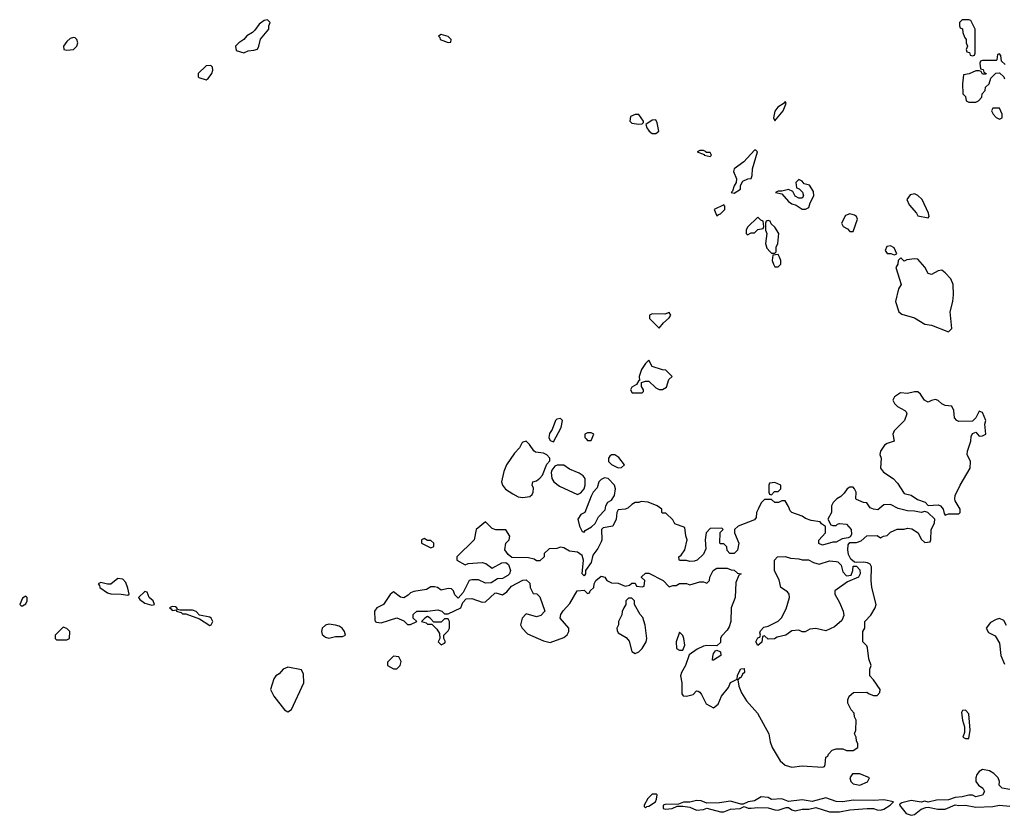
# Model space of a CAD drawing. Header units: inches. Extents: x 2701323 to 2964515, y 494916 to 722124.
# Tile 509 of 656: x 2890694 to 2896478, y 652331 to 657006. Entities that reach past the tile are written whole.
import ezdxf

# ---------------------------------------------------------------- set-up
doc = ezdxf.new("R2010")
doc.units = ezdxf.units.IN
doc.header["$MEASUREMENT"] = 0
doc.layers.add('C8695', color=7, linetype='Continuous')

msp = doc.modelspace()

# ---------------------------------------------------------------- linework, layer by layer
at = {"layer": 'C8695', "color": 2, "elevation": 2}
for points in [[(2892150, 657006), (2892130, 657002), (2892099.8, 656980.2), (2892075.9, 656944.1), (2892061, 656930), (2892028, 656912), (2892010, 656888.7), (2891982, 656870), (2891962, 656850), (2891964.7, 656824.7), (2892010, 656812), (2892036.4, 656823.6), (2892070, 656826), (2892090, 656832), (2892099, 656850), (2892109.1, 656890.9), (2892158, 656950), (2892158, 656970), (2892166, 656990)], [(2896270, 657006), (2896230, 657006), (2896214, 656990), (2896214, 656970), (2896218, 656958), (2896232.7, 656952.7), (2896234, 656930), (2896243.6, 656903.6), (2896254, 656890), (2896254, 656870), (2896262, 656850), (2896254, 656830), (2896258, 656818), (2896272.7, 656812.7), (2896278, 656798), (2896290, 656794), (2896302, 656798), (2896306, 656810), (2896306, 656950), (2896282, 657002)], [(2891010, 656902), (2890990, 656895.3), (2890970, 656878), (2890952, 656850), (2890954, 656830), (2890970, 656826), (2891010, 656831.3), (2891028.7, 656850), (2891035.3, 656870), (2891028.8, 656888.9), (2891019, 656899)], [(2893170, 656918), (2893154, 656910), (2893162, 656902), (2893164.7, 656890), (2893210, 656872), (2893226, 656874), (2893228, 656890), (2893210, 656908)], [(2891816.4, 656736.4), (2891790, 656735.3), (2891742, 656690), (2891742, 656670), (2891746, 656666), (2891790, 656652), (2891800.4, 656659.6), (2891822, 656690), (2891828, 656710), (2891827.3, 656727.3)], [(2895190, 656526), (2895184.7, 656515.3), (2895148.3, 656491.7), (2895130, 656468), (2895121, 656430), (2895130, 656412), (2895179, 656470), (2895195.3, 656510), (2895196.4, 656516.4)], [(2896450, 656486), (2896410, 656486), (2896402, 656470), (2896412, 656450), (2896430, 656432), (2896450, 656422), (2896466, 656430), (2896466, 656450)], [(2894310, 656448.7), (2894282, 656438), (2894278, 656410), (2894290, 656398), (2894330, 656391.3), (2894350, 656394), (2894358, 656402), (2894358, 656410), (2894330, 656448)], [(2894430, 656418), (2894410, 656415.3), (2894372, 656390), (2894378, 656370), (2894392, 656350), (2894410, 656338), (2894430, 656338), (2894448, 656350), (2894439.3, 656399.3)], [(2894710, 656238), (2894690, 656238), (2894674, 656230), (2894714, 656214), (2894714, 656210), (2894750, 656202), (2894758, 656210), (2894750, 656226), (2894726, 656226), (2894726, 656230)], [(2895019, 656239), (2895010, 656239), (2894947.7, 656170), (2894890.8, 656129.2), (2894887.1, 656112.9), (2894904, 656070), (2894902.8, 656050), (2894891.3, 656030), (2894882, 655998), (2894874, 655990), (2894890, 655986), (2894928.7, 656010), (2894928.7, 656031.3), (2894942.7, 656057.3), (2894971, 656071), (2894990, 656072), (2894997.2, 656090), (2894998, 656130), (2895028, 656230)], [(2895270, 656066), (2895254, 656050), (2895258, 656018), (2895272.7, 656012.7), (2895292, 655992), (2895298, 655970), (2895290, 655958), (2895270, 655958), (2895250, 655968), (2895236.4, 655996.4), (2895210, 656008), (2895170, 655998), (2895150, 655998), (2895134, 655990), (2895170, 655982), (2895210, 655938), (2895230, 655924.7), (2895256, 655916), (2895290, 655892), (2895310, 655892), (2895330, 655902), (2895338, 655930), (2895358, 655970), (2895356.4, 655996.4), (2895334, 656034), (2895302, 656042), (2895290, 656058)], [(2895950, 655982.7), (2895924, 655976), (2895904.7, 655950), (2895918, 655918), (2895962, 655870), (2895970, 655854), (2896030, 655841), (2896037.2, 655850), (2896032.7, 655870), (2895995.1, 655950), (2895970, 655972.7)], [(2894830, 655918), (2894774, 655890), (2894790, 655854), (2894798, 655862), (2894810, 655864.7), (2894835.3, 655890), (2894835.3, 655910)], [(2895030, 655846), (2894970, 655786), (2894962, 655770), (2894962, 655750), (2894970, 655742), (2894990, 655754), (2895010, 655754), (2895030, 655774), (2895062, 655778), (2895066, 655790), (2895062, 655822), (2895047.3, 655827.3)], [(2895090, 655826), (2895078, 655822), (2895074, 655810), (2895074, 655770), (2895082, 655750), (2895074, 655690), (2895083.6, 655663.6), (2895102, 655642), (2895110, 655634), (2895130, 655634), (2895138, 655642), (2895138, 655670), (2895148, 655690), (2895154, 655750), (2895130, 655786), (2895107.3, 655807.3), (2895102, 655822)], [(2895570, 655865.2), (2895545.2, 655854.8), (2895522, 655810), (2895532, 655790), (2895557.3, 655777.3), (2895570, 655762), (2895590, 655762), (2895614.6, 655834.6), (2895608.7, 655850), (2895598, 655858)], [(2895810, 655678), (2895787.1, 655672.9), (2895778, 655650), (2895790, 655632), (2895812, 655632), (2895830, 655624.7), (2895846, 655630), (2895830, 655666)], [(2895150, 655626), (2895118, 655622), (2895114, 655590), (2895122, 655570), (2895130, 655554), (2895150, 655554), (2895166, 655570), (2895166, 655590), (2895158, 655610)], [(2895870, 655606), (2895854, 655590), (2895852, 655570), (2895841, 655550), (2895871.3, 655450), (2895855.3, 655424.7), (2895838, 655350), (2895858, 655290), (2895875.3, 655275.3), (2895950, 655254.8), (2896010, 655216), (2896050, 655210.8), (2896150, 655171.3), (2896168.8, 655191.1), (2896160.7, 655290), (2896175.1, 655350), (2896178.7, 655390), (2896176.9, 655450), (2896162.7, 655482.7), (2896130, 655519), (2896110, 655534), (2896090, 655529.4), (2896050, 655509.3), (2896030, 655514), (2896011.6, 655551.6), (2895970, 655599), (2895950, 655601.2), (2895906, 655594), (2895890, 655586)], [(2894510, 655286), (2894483.6, 655276.4), (2894410, 655278), (2894394, 655270), (2894394, 655250), (2894450, 655194), (2894475.3, 655224.7), (2894510, 655254), (2894518, 655270)], [(2894390, 655006), (2894370, 654986), (2894346, 654950), (2894332, 654910), (2894334, 654886), (2894330, 654886), (2894318, 654862), (2894290, 654846), (2894282, 654830), (2894292.7, 654812.7), (2894350, 654814), (2894358, 654822), (2894358, 654830), (2894346, 654850), (2894346, 654874), (2894370, 654882), (2894390, 654882), (2894430, 654842), (2894450, 654832), (2894470, 654832), (2894493.6, 654846.4), (2894508, 654892), (2894526, 654910), (2894490, 654946), (2894470, 654948), (2894410, 654968)], [(2895970, 654819), (2895950, 654819), (2895910, 654809), (2895867.1, 654812.9), (2895832, 654790), (2895822, 654770), (2895832, 654750), (2895850, 654732), (2895894, 654710), (2895902, 654702), (2895904.7, 654690), (2895890.8, 654650), (2895830.6, 654589.4), (2895822.8, 654570), (2895830.4, 654529.6), (2895790, 654515.3), (2895774.8, 654505.2), (2895751, 654470), (2895746, 654450), (2895754.8, 654430), (2895750.8, 654370), (2895767.5, 654347.5), (2895824.7, 654310), (2895850, 654282), (2895890, 654222), (2895930, 654212), (2895967.1, 654187.1), (2896012, 654170), (2896030, 654152), (2896090, 654156), (2896102, 654150), (2896118, 654130), (2896123.6, 654103.6), (2896130, 654094), (2896150, 654102), (2896210, 654102), (2896218, 654110), (2896218, 654130), (2896190, 654178), (2896186.6, 654190), (2896189.4, 654209.4), (2896218.7, 654270), (2896278, 654370), (2896279.6, 654410), (2896259.6, 654450), (2896261.6, 654470), (2896280.7, 654530), (2896283.2, 654556.8), (2896290, 654574), (2896310, 654582), (2896330, 654558), (2896350, 654560.7), (2896368.7, 654570), (2896364, 654630), (2896369, 654650), (2896350, 654698), (2896330, 654706), (2896310, 654666), (2896290, 654646), (2896210, 654644), (2896198, 654650), (2896185.6, 654665.6), (2896182, 654710), (2896170, 654735.3), (2896130, 654738), (2896110, 654748.7), (2896090, 654768.7), (2896073.6, 654773.6), (2896050, 654769), (2896030, 654759), (2896022, 654762), (2896009.2, 654769.2), (2895985.6, 654805.6)], [(2893870, 654662), (2893850, 654659), (2893841, 654650), (2893822, 654598), (2893805.4, 654574.6), (2893802, 654550), (2893810, 654534), (2893830, 654526), (2893875.1, 654610), (2893882, 654650)], [(2894050, 654578), (2894030, 654578), (2894014, 654570), (2894014, 654550), (2894022, 654542), (2894030, 654534), (2894050, 654534), (2894066, 654570)], [(2893670, 654529), (2893650, 654524), (2893643.4, 654516.6), (2893630.6, 654489.4), (2893600.9, 654459.1), (2893554, 654390), (2893537.3, 654350), (2893524, 654290), (2893531, 654270), (2893547.7, 654247.7), (2893590, 654218.8), (2893623, 654203), (2893650, 654197.3), (2893690, 654204), (2893703.7, 654216.3), (2893709.3, 654230), (2893712.5, 654252.5), (2893704, 654270), (2893708.7, 654290), (2893730, 654296), (2893750, 654311), (2893765.2, 654330), (2893790, 654394), (2893807.3, 654412.7), (2893808, 654430), (2893790, 654448), (2893770, 654458), (2893724.7, 654464.7), (2893713.2, 654473.2), (2893689, 654510)], [(2894190, 654448.7), (2894170, 654448), (2894159.6, 654440.4), (2894152, 654430), (2894152, 654410), (2894170, 654392), (2894210, 654372), (2894230, 654374), (2894246, 654390), (2894212.9, 654432.9)], [(2893851.2, 654388.9), (2893838, 654382), (2893820.7, 654359.3), (2893815.3, 654344.7), (2893819.1, 654310), (2893830.8, 654290), (2893865.1, 654265.1), (2893970, 654216), (2893990, 654224.7), (2894009, 654250), (2894015.3, 654270), (2894015.3, 654310), (2894004.7, 654324.7), (2893980.2, 654340.2), (2893924.1, 654364.1), (2893890, 654388.7)], [(2895590, 654258), (2895570, 654258), (2895554, 654250), (2895536.9, 654223.1), (2895516.9, 654203.1), (2895494, 654190), (2895471.6, 654168.4), (2895462, 654150), (2895462, 654110), (2895442, 654070), (2895458, 654038), (2895470, 654034), (2895490, 654034), (2895498, 654042), (2895510, 654044.7), (2895550, 654042), (2895578, 654010), (2895579.6, 653980.4), (2895572.7, 653967.3), (2895559.6, 653960.4), (2895525.4, 653954.6), (2895490, 653935.3), (2895470, 653935.3), (2895410, 653918), (2895387.3, 653927.3), (2895387.3, 653947.3), (2895428, 653990), (2895427.3, 654027.3), (2895403.1, 654043.1), (2895395.3, 654055.3), (2895343.1, 654063.1), (2895310, 654075.3), (2895290, 654088.7), (2895229.1, 654109.1), (2895219, 654119), (2895210, 654146), (2895190, 654178), (2895170, 654178), (2895151.2, 654168.9), (2895130, 654168), (2895110, 654186), (2895070, 654186), (2895050, 654166), (2895032, 654130), (2895022, 654110), (2895019.6, 654080.4), (2895010, 654066), (2894914, 654030), (2894892, 654010), (2894892, 653990), (2894918, 653930), (2894911, 653889), (2894891.2, 653868.9), (2894866, 653870), (2894850, 653886), (2894847.3, 653907.3), (2894838, 653918), (2894830, 653926), (2894810, 653926), (2894806, 653930), (2894808, 653992), (2894826, 654010), (2894818, 654018), (2894750, 654015.3), (2894726, 653990), (2894721, 653950), (2894723.6, 653896.4), (2894710, 653866), (2894674, 653830), (2894656.9, 653823.1), (2894630, 653822), (2894610, 653828), (2894570, 653828), (2894567.3, 653832.7), (2894566, 653850), (2894580.4, 653859.6), (2894602, 653890), (2894615.3, 653950), (2894607.3, 653972.7), (2894602, 654022), (2894543.1, 654043.1), (2894530, 654066), (2894490, 654106), (2894470, 654106), (2894466, 654110), (2894466, 654130), (2894438, 654150), (2894386, 654170), (2894345.4, 654174.6), (2894330, 654168), (2894310, 654168), (2894290, 654158), (2894265.4, 654134.6), (2894251.2, 654128.9), (2894210, 654126), (2894202, 654110), (2894198, 654070), (2894178, 654030), (2894120.7, 654019.3), (2894111.3, 654010), (2894113.4, 653950), (2894110, 653938), (2894090, 653899), (2894061.1, 653858.9), (2894050, 653815.3), (2894018, 653770), (2894018, 653750), (2894010, 653738), (2893998, 653750), (2894006.6, 653830), (2893997.6, 653857.6), (2893970, 653876), (2893922.7, 653882.7), (2893890, 653902), (2893870, 653906), (2893850, 653898), (2893803.6, 653896.4), (2893774, 653870), (2893774, 653850), (2893750, 653826), (2893730, 653826), (2893716.4, 653836.4), (2893683.1, 653843.1), (2893585.6, 653845.6), (2893562.9, 653862.9), (2893543.7, 653890), (2893549.2, 653930), (2893568.7, 653950), (2893574, 653970), (2893550, 654008), (2893490, 654008.7), (2893470, 654015.3), (2893430, 654055.3), (2893376, 654010), (2893364, 653950), (2893262, 653850), (2893262, 653830), (2893310, 653802), (2893329.1, 653810.9), (2893410, 653816), (2893432, 653810), (2893470, 653782), (2893525.4, 653814.6), (2893550, 653816), (2893564.5, 653804.5), (2893577.3, 653770), (2893571.3, 653750), (2893560.7, 653739.3), (2893530, 653722.7), (2893499.8, 653720.2), (2893463.6, 653696.4), (2893430, 653695.3), (2893390, 653714), (2893350, 653715.3), (2893334, 653710), (2893299.8, 653640.2), (2893270, 653606), (2893250, 653626), (2893242, 653650), (2893230, 653662), (2893210, 653662.7), (2893170, 653654), (2893148.7, 653668.7), (2893130, 653674), (2893110, 653674), (2893082.8, 653657.2), (2893010, 653645.2), (2892990, 653637.2), (2892976.7, 653623.3), (2892950, 653609.3), (2892930, 653612.3), (2892890, 653644), (2892870, 653629), (2892830.7, 653569.3), (2892792, 653550), (2892778, 653530), (2892779.6, 653479.6), (2892782, 653470), (2892790, 653464.7), (2892818, 653462), (2892910, 653491.3), (2892950, 653474), (2892972.7, 653452.7), (2892990, 653452), (2893026, 653470), (2893006, 653490), (2893006, 653510), (2893026, 653530), (2893090, 653531), (2893150, 653538), (2893174, 653530), (2893190, 653514), (2893210, 653514), (2893286, 653550), (2893298, 653582), (2893316.4, 653603.6), (2893350, 653604), (2893410, 653582.8), (2893430, 653586), (2893484.7, 653635.3), (2893490, 653638), (2893530, 653626.8), (2893556.2, 653643.8), (2893582.7, 653677.3), (2893650, 653712), (2893670, 653714), (2893690, 653694), (2893692, 653670), (2893710, 653634), (2893732.7, 653632.7), (2893750, 653614), (2893778.8, 653530), (2893755.6, 653504.4), (2893730, 653496), (2893670, 653514), (2893646, 653490), (2893636, 653450), (2893646, 653430), (2893677.5, 653397.5), (2893770, 653355.5), (2893810, 653345.5), (2893890, 653374.8), (2893909.4, 653390.6), (2893919, 653410), (2893919, 653430), (2893869.2, 653490), (2893873.2, 653510), (2893887.2, 653532.8), (2893925.6, 653574.4), (2893968, 653650), (2894010, 653654), (2894030, 653634), (2894042, 653638), (2894046, 653650), (2894066, 653670), (2894068, 653690), (2894078, 653710), (2894110, 653736), (2894130.8, 653730.8), (2894142, 653710), (2894170, 653696), (2894210, 653694.8), (2894250, 653678), (2894276.4, 653683.6), (2894290, 653694), (2894310, 653694), (2894318, 653678), (2894350, 653674), (2894362, 653678), (2894366, 653710), (2894347.3, 653727.3), (2894347.3, 653732.7), (2894370, 653754), (2894390, 653754), (2894474, 653710), (2894510, 653674), (2894530, 653682), (2894550, 653682), (2894570, 653692), (2894610, 653692), (2894630, 653684.7), (2894690, 653702), (2894710, 653702), (2894730, 653694), (2894746, 653710), (2894748, 653730), (2894768, 653770), (2894790, 653782), (2894850, 653782), (2894872.7, 653772.7), (2894890, 653772), (2894910, 653754), (2894932, 653750), (2894918, 653742), (2894900.7, 653699.3), (2894897.3, 653610), (2894873, 653550), (2894870.5, 653469.5), (2894862, 653438), (2894850, 653418), (2894816.9, 653383.1), (2894811.3, 653370), (2894810, 653346), (2894790, 653326), (2894730, 653329), (2894710, 653325.2), (2894672.8, 653307.2), (2894626.4, 653273.6), (2894606, 653210), (2894581, 653170), (2894576, 653150), (2894582.8, 653110), (2894583.6, 653043.6), (2894592, 653032), (2894610, 653031.3), (2894650, 653041), (2894670, 653062), (2894679.6, 653059.6), (2894690, 653054), (2894699.8, 653039.8), (2894726.2, 652986.2), (2894770, 652962.8), (2894796.1, 652983.9), (2894816.2, 653030), (2894858, 653082), (2894870, 653111.3), (2894908.4, 653131.6), (2894910, 653154), (2894930, 653192), (2894950, 653194), (2894951.3, 653170), (2894939.6, 653160.4), (2894930, 653138), (2894922, 653138), (2894912.7, 653127.3), (2894918.8, 653090), (2894934, 653050), (2894963.1, 653003.1), (2895028, 652930), (2895095.5, 652810), (2895102, 652762), (2895113.4, 652730), (2895162, 652650), (2895190, 652625.5), (2895230, 652614), (2895290, 652621), (2895410, 652614), (2895422, 652618), (2895426, 652630), (2895428.4, 652671.6), (2895442, 652678), (2895446, 652690), (2895467.3, 652712.7), (2895490, 652722), (2895530, 652722), (2895550, 652712), (2895590, 652712), (2895618, 652730), (2895618, 652750), (2895608.8, 652768.9), (2895608, 652790), (2895598, 652810), (2895606, 652830), (2895608, 652890), (2895598, 652910), (2895595.3, 652930), (2895578, 652950), (2895558, 652990), (2895558, 653010), (2895566, 653030), (2895592.7, 653052.7), (2895670, 653054), (2895683.6, 653043.6), (2895710, 653034), (2895730, 653034), (2895747.3, 653052.7), (2895748, 653070), (2895710, 653126), (2895688, 653150), (2895688, 653190), (2895695.3, 653210), (2895682, 653250), (2895674.6, 653314.6), (2895670, 653326), (2895646, 653350), (2895646, 653410), (2895658, 653430), (2895658, 653470), (2895693.6, 653506.4), (2895719, 653550), (2895725.2, 653570), (2895699, 653670), (2895695.3, 653710), (2895698, 653790), (2895690, 653806), (2895674.6, 653814.6), (2895650, 653819), (2895610, 653815.3), (2895598, 653818), (2895575.3, 653835.3), (2895563.1, 653863.1), (2895558, 653890), (2895560.4, 653919.6), (2895570, 653934), (2895610, 653934), (2895636.4, 653943.6), (2895670, 653972), (2895730, 653974), (2895750, 653962), (2895768.4, 653971.6), (2895790, 653974), (2895810, 653994), (2895848, 654012), (2895890, 654012), (2895910, 654018), (2895934.4, 654014.4), (2895971.2, 653991.1), (2895990, 653954), (2896010, 653934), (2896042, 653938), (2896046, 653950), (2896047.3, 654007.3), (2896068, 654050), (2896068.7, 654070), (2896029.1, 654109.1), (2896010, 654115.3), (2895990, 654109.2), (2895950, 654117.2), (2895910, 654119), (2895853.6, 654133.6), (2895810, 654158), (2895770, 654155.3), (2895734.8, 654125.2), (2895710, 654128.7), (2895690, 654138), (2895670, 654166), (2895650, 654168), (2895610, 654186), (2895606, 654190), (2895608, 654230), (2895598, 654250)], [(2894130, 654314), (2894110, 654304), (2894096, 654290), (2894085.4, 654254.6), (2894062, 654230), (2894050, 654206), (2894014, 654110), (2893990, 654098), (2893972, 654070), (2893982, 654030), (2893998, 653998), (2894010, 653994), (2894016.4, 654003.6), (2894053.6, 654026.4), (2894074.6, 654045.4), (2894094.6, 654085.4), (2894133.6, 654126.4), (2894138, 654150), (2894148, 654170), (2894170, 654182), (2894188.7, 654210), (2894194, 654250), (2894188.7, 654270), (2894150, 654309)], [(2895130, 654286), (2895098, 654282), (2895094, 654270), (2895094, 654230), (2895098, 654218), (2895110, 654214), (2895127.3, 654232.7), (2895150, 654234), (2895158, 654242), (2895166, 654250), (2895166, 654270)], [(2893070, 653958), (2893054, 653950), (2893054, 653930), (2893110, 653902), (2893126, 653910), (2893126, 653930), (2893110, 653946), (2893090, 653946)], [(2895290, 653832), (2895327.3, 653832.7), (2895356, 653816), (2895390, 653806.8), (2895450, 653826), (2895490, 653822.8), (2895499.8, 653819.8), (2895519.8, 653799.8), (2895530, 653762), (2895550, 653738), (2895578, 653742), (2895588.7, 653770), (2895590, 653794), (2895610, 653794), (2895630, 653774), (2895632, 653750), (2895622, 653730), (2895556.8, 653703.2), (2895482, 653650), (2895482, 653630), (2895510, 653582), (2895530.5, 653530.5), (2895534.8, 653505.2), (2895524, 653476), (2895481, 653439), (2895430, 653414), (2895370, 653429.2), (2895334.8, 653425.2), (2895308.4, 653408.4), (2895290, 653408), (2895270, 653418), (2895230, 653414), (2895194, 653390), (2895142.8, 653377.2), (2895127.3, 653367.3), (2895090, 653366), (2895070, 653386), (2895058, 653382), (2895052.7, 653347.3), (2895030, 653328), (2895018, 653350), (2895030, 653374), (2895042, 653378), (2895046, 653390), (2895042, 653402), (2895044.7, 653415.3), (2895064.7, 653435.3), (2895090, 653442), (2895150, 653472), (2895169.1, 653490.9), (2895195.9, 653544.1), (2895215.1, 653610), (2895213.2, 653630), (2895203.7, 653643.7), (2895166, 653670), (2895154.6, 653714.6), (2895128, 653768), (2895128, 653830), (2895146, 653850), (2895190, 653851.3), (2895222, 653842), (2895270, 653838)], [(2891270, 653722), (2891230, 653688), (2891210, 653688), (2891170, 653698), (2891154, 653690), (2891162, 653682), (2891164.7, 653670), (2891210, 653638), (2891230, 653632), (2891291, 653631), (2891330, 653624.7), (2891338, 653630), (2891330, 653666), (2891318, 653698), (2891299, 653719)], [(2891430, 653646), (2891392, 653610), (2891399.6, 653599.6), (2891430, 653578), (2891470, 653566), (2891486, 653570), (2891478, 653590), (2891455.3, 653610), (2891442, 653642)], [(2890730, 653618), (2890710, 653606), (2890694, 653570), (2890702, 653562), (2890710, 653562), (2890730, 653574), (2890738, 653590), (2890738, 653610)], [(2894290, 653606), (2894270, 653606), (2894254, 653590), (2894254, 653570), (2894242, 653550), (2894232.7, 653527.3), (2894231.6, 653508.4), (2894212, 653470), (2894212, 653450), (2894202, 653430), (2894203.6, 653416.4), (2894210, 653402), (2894256.3, 653376.3), (2894273.4, 653353.4), (2894290, 653294), (2894310, 653282), (2894330, 653292), (2894350, 653311.3), (2894373.2, 653350), (2894377.2, 653370), (2894368.8, 653448.9), (2894353.6, 653493.6), (2894338, 653510), (2894306, 653570), (2894306, 653590)], [(2891590, 653558), (2891574, 653550), (2891584.7, 653544.7), (2891590, 653534), (2891618, 653538), (2891614, 653530), (2891642, 653522), (2891650, 653514), (2891670, 653514), (2891750, 653486), (2891810, 653446), (2891818, 653450), (2891828, 653470), (2891818, 653490), (2891810, 653494), (2891750, 653506), (2891730, 653528), (2891710, 653535.3), (2891636.4, 653536.4), (2891620.4, 653540.4), (2891618, 653550), (2891610, 653555.3)], [(2892510, 653454), (2892490, 653448.7), (2892471.3, 653430), (2892466.8, 653410), (2892470, 653394), (2892490, 653378), (2892510, 653371.3), (2892550, 653381), (2892590, 653381), (2892608, 653390), (2892602, 653410), (2892588.7, 653430), (2892570, 653441.2), (2892550, 653448.7)], [(2893090, 653498), (2893074, 653490), (2893054, 653470), (2893082, 653462), (2893090, 653454), (2893114, 653454), (2893143.6, 653423.6), (2893159.6, 653399.6), (2893162, 653370), (2893152, 653350), (2893170, 653332), (2893190, 653342), (2893195.3, 653350), (2893186, 653370), (2893186, 653390), (2893210, 653414), (2893218, 653430), (2893218, 653470), (2893210, 653486), (2893190, 653486), (2893170, 653466), (2893126, 653466), (2893106, 653490)], [(2890950, 653435.3), (2890902, 653390), (2890902, 653370), (2890910, 653362), (2890970, 653362), (2890986, 653370), (2890988, 653410), (2890970, 653428)], [(2894570, 653406), (2894551, 653350), (2894551.3, 653311.3), (2894570, 653301), (2894590, 653302), (2894601.2, 653330), (2894596, 653370), (2894590, 653388)], [(2894770, 653242), (2894763.1, 653243.1), (2894764.7, 653264.7), (2894770, 653282), (2894782, 653298), (2894790, 653302), (2894810, 653292), (2894813.4, 653270)], [(2892890, 653266), (2892854, 653230), (2892854, 653210), (2892890, 653192), (2892910, 653192), (2892928, 653210), (2892935.3, 653235.3), (2892922, 653262)], [(2892270, 653202), (2892242, 653190), (2892217.3, 653162.7), (2892198, 653150), (2892187.5, 653132.5), (2892166.8, 653070), (2892186, 653030), (2892250, 652951), (2892270, 652938), (2892290, 652952), (2892363.7, 653110), (2892360.4, 653160.4), (2892350, 653186)], [(2896250, 652948), (2896232.7, 652947.3), (2896225.4, 652934.6), (2896231.3, 652890), (2896244.7, 652850), (2896243.6, 652816.4), (2896234, 652790), (2896250, 652782), (2896270, 652782), (2896278, 652830), (2896270, 652926)], [(2895630, 652575.3), (2895585.4, 652574.6), (2895571.3, 652550), (2895576, 652530), (2895590, 652516), (2895630, 652507.3), (2895673.6, 652526.4), (2895686, 652550)], [(2894434, 652454), (2894410, 652454), (2894384.7, 652430), (2894362, 652390), (2894362, 652382), (2894370, 652374), (2894378, 652382), (2894390, 652384.7), (2894428, 652410), (2894435.3, 652424.7), (2894438, 652450)], [(2895050, 652439.6), (2895010, 652416), (2894974, 652410), (2894943.6, 652396.4), (2894930, 652395.3), (2894870, 652413.2), (2894804.7, 652404.7), (2894730, 652402), (2894696.6, 652416.6), (2894670, 652418), (2894630, 652408), (2894592.7, 652407.3), (2894563.6, 652396.4), (2894486, 652394), (2894474, 652390), (2894474, 652370), (2894487.5, 652367.5), (2894526, 652370), (2894556.4, 652383.6), (2894590, 652384.7), (2894630, 652378), (2894670, 652360.7), (2894710, 652364), (2894730, 652372), (2894810, 652351), (2894830, 652351), (2894870, 652366.8), (2894926, 652370), (2894950, 652382), (2894972.7, 652372.7), (2894991.6, 652371.6), (2895030, 652377.3), (2895090, 652374.4), (2895130, 652362), (2895150, 652360.5), (2895197.3, 652377.3), (2895210, 652376), (2895230, 652362.8), (2895250, 652357.3), (2895290, 652367.3), (2895330, 652366.8), (2895370, 652376), (2895450, 652350.8), (2895510, 652350.7), (2895570, 652362.8), (2895671.2, 652371.1), (2895710, 652371.3), (2895730, 652362.8), (2895750, 652361), (2895770, 652366), (2895808, 652390), (2895826, 652410), (2895770, 652421.2), (2895710, 652417.2), (2895590, 652419.3), (2895530, 652409.2), (2895490, 652412.3), (2895430, 652433.2), (2895350, 652412.3), (2895290, 652420.9), (2895210, 652412.7), (2895170, 652426.6), (2895110, 652423.7), (2895090, 652435.6)]]:
    msp.add_lwpolyline(points, close=True, dxfattribs=at)
for points in [[(2896482, 656742), (2896462, 656762), (2896456.4, 656796.4), (2896450, 656806), (2896438, 656802), (2896434, 656770), (2896430, 656766), (2896350, 656766), (2896338, 656762), (2896334, 656750), (2896338, 656718), (2896352.7, 656712.7), (2896358, 656698), (2896372, 656690), (2896370, 656686), (2896350, 656686), (2896342, 656702), (2896330, 656706), (2896310, 656706), (2896271.6, 656688.4), (2896238, 656682), (2896232, 656630), (2896234, 656570), (2896250, 656554), (2896254, 656530), (2896270, 656522), (2896310, 656522), (2896326, 656530), (2896346, 656550), (2896348, 656570), (2896366, 656590), (2896368, 656610), (2896388, 656630), (2896398, 656662), (2896428.4, 656691.6), (2896450, 656694), (2896474, 656670), (2896478, 656658)], [(2896490, 653446), (2896474.6, 653474.6), (2896450, 653488), (2896430, 653482), (2896396.9, 653463.1), (2896371.3, 653430), (2896384.9, 653404.9), (2896424.7, 653384.7), (2896450, 653342), (2896457.1, 653270), (2896479.2, 653219.2)], [(2896510, 652482.7), (2896466, 652490), (2896448, 652508), (2896448.7, 652530), (2896442, 652550), (2896417, 652577), (2896390, 652592.7), (2896350, 652599), (2896330, 652588.7), (2896316, 652570), (2896311, 652550), (2896311.3, 652530), (2896327.1, 652507.1), (2896352, 652490), (2896362, 652470), (2896350.6, 652449.4), (2896310, 652439.3), (2896290, 652449.2), (2896270, 652449.3), (2896230, 652439.3), (2896190, 652436), (2896150, 652421.2), (2896079.8, 652420.2), (2896030, 652408), (2896010, 652414), (2895990, 652408.7), (2895930, 652417), (2895875.3, 652404.7), (2895864.7, 652395.3), (2895862, 652390), (2895901.3, 652341.3), (2895930, 652330.6), (2895950, 652334.8), (2895990, 652366.8), (2896016.9, 652376.9), (2896030, 652378), (2896086.8, 652366.8), (2896130, 652367.3), (2896190, 652391.3), (2896210, 652387.7), (2896250, 652390.7), (2896310, 652379.1), (2896410, 652382.8), (2896450, 652390.8), (2896510, 652384.9)]]:
    msp.add_lwpolyline(points, dxfattribs=at)

doc.saveas('drawing.dxf')
